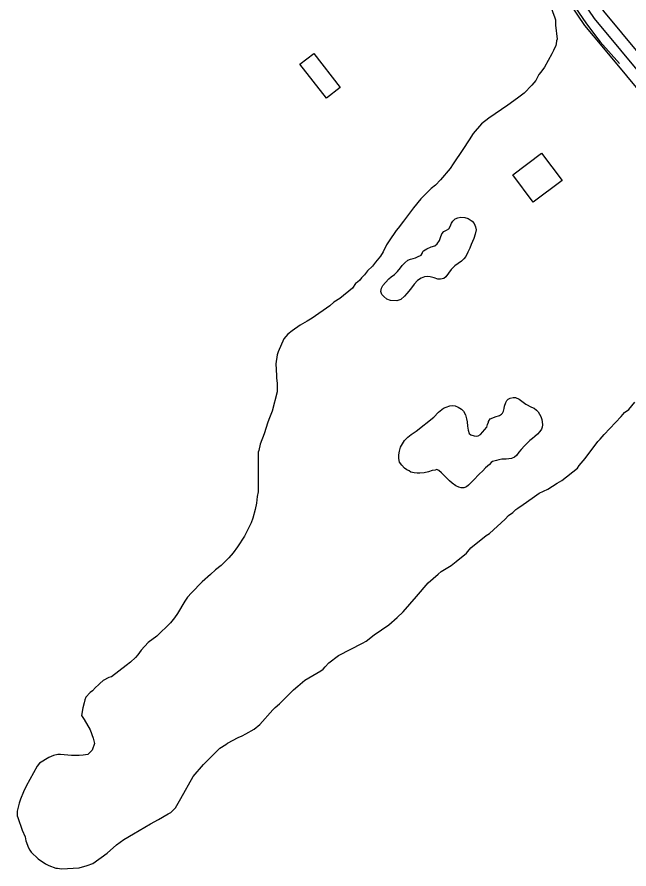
# Model space of a CAD drawing. Extents: x 3704301 to 3742427, y 506229 to 532009.
# Drawn here: x 3725408 to 3726182, y 513697 to 514774 of the extents above; entities that cross this region are included whole.
import ezdxf

# ---------------------------------------------------------------- set-up
doc = ezdxf.new("R2010")
doc.units = 0
for name, color, linetype in [('V-BLDG-OTLN', 7, 'Continuous'), ('V-ROAD-CNTR', 7, 'Continuous'), ('V-SITE-VEGE', 7, 'Continuous'), ('V-TOPO-SHOR', 7, 'Continuous')]:
    doc.layers.add(name, color=color, linetype=linetype)

msp = doc.modelspace()

# ---------------------------------------------------------------- linework, layer by layer
at = {"layer": 'V-BLDG-OTLN'}
for points in [[(3725799.3, 514671.4), (3725765.9, 514714.3), (3725783.3, 514727.9), (3725816.8, 514685)], [(3726060.8, 514540), (3726035, 514574.4), (3726071.5, 514601.8), (3726097.3, 514567.4)]]:
    msp.add_lwpolyline(points, close=True, dxfattribs=at)
at = {"layer": 'V-ROAD-CNTR'}
for points in [[(3726570, 514271.4), (3726306.9, 514569.3), (3726138.3, 514772.4), (3726086.2, 514849.4), (3726013.6, 514960.3), (3725980.7, 515017), (3725918.3, 515105), (3725823, 515221.4), (3725533.3, 515614.9)], [(3726173.1, 514754), (3726150.3, 514781.4), (3726098.7, 514857.8), (3726026.4, 514968.1), (3725993.3, 515025.1), (3725930.3, 515114.1), (3725834.8, 515230.6), (3725811.8, 515261.8)], [(3726150.1, 514734.8), (3726126.3, 514763.4), (3726073.7, 514841.1), (3726000.9, 514952.4), (3725968.1, 515008.8), (3725906.4, 515095.9), (3725811.1, 515212.2), (3725787.7, 515244)], [(3726581.3, 514281.3), (3726318.3, 514579.1), (3726173.1, 514754)], [(3726558.8, 514261.5), (3726295.5, 514559.6), (3726150.1, 514734.8)]]:
    msp.add_lwpolyline(points, dxfattribs=at)
at = {"layer": 'V-SITE-VEGE'}
for p, q in [((3726082.5, 514789), (3726088.4, 514773.2)), ((3726088.4, 514773.2), (3726088.9, 514770.5)), ((3726088.9, 514770.5), (3726088.9, 514764)), ((3726088.9, 514764), (3726091, 514746)), ((3726089.3, 514737.9), (3726086.5, 514731.9)), ((3726089.8, 514740.1), (3726089.3, 514737.9)), ((3726090.4, 514743.9), (3726089.8, 514740.1)), ((3726091, 514746), (3726090.4, 514743.9)), ((3726084.3, 514727.6), (3726075, 514710.8)), ((3726086.5, 514731.9), (3726084.3, 514727.6)), ((3726070.6, 514704.3), (3726067.9, 514701.6)), ((3726075, 514710.8), (3726070.6, 514704.3)), ((3726064.1, 514694), (3726059.1, 514688.1)), ((3726067.9, 514701.6), (3726064.1, 514694)), ((3726059.1, 514688.1), (3726049.3, 514677.8)), ((3726041.1, 514671.3), (3726028.6, 514662.7)), ((3726049.3, 514677.8), (3726041.1, 514671.3)), ((3726028.6, 514662.7), (3726004.6, 514646)), ((3725995.3, 514638.9), (3725984.9, 514627)), ((3726004.6, 514646), (3725995.3, 514638.9)), ((3725980, 514618.9), (3725971.7, 514606.5)), ((3725984.9, 514627), (3725980, 514618.9)), ((3725971.7, 514606.5), (3725959.7, 514588.6)), ((3725959.7, 514588.6), (3725955.9, 514582.6)), ((3725955.9, 514582.6), (3725943.8, 514568)), ((3725943.8, 514568), (3725937.3, 514561.5)), ((3725931.8, 514557.2), (3725918.7, 514544.2)), ((3725937.3, 514561.5), (3725931.8, 514557.2)), ((3725918.7, 514544.2), (3725909.4, 514532.9)), ((3725909.4, 514532.9), (3725896.8, 514516.1)), ((3725896.8, 514516.1), (3725890.2, 514506.9)), ((3725887.5, 514504.2), (3725878.7, 514491.2)), ((3725890.2, 514506.9), (3725887.5, 514504.2)), ((3725878.7, 514491.2), (3725875.4, 514485.8)), ((3725871.1, 514477.1), (3725867.8, 514471.7)), ((3725875.4, 514485.8), (3725871.1, 514477.1)), ((3725867.8, 514471.7), (3725861.2, 514464.1)), ((3725857.4, 514459.2), (3725851.4, 514453.3)), ((3725861.2, 514464.1), (3725857.4, 514459.2)), ((3725847.5, 514447.9), (3725843.7, 514444.1)), ((3725851.4, 514453.3), (3725847.5, 514447.9)), ((3725836.1, 514437.1), (3725832.2, 514431.1)), ((3725838.8, 514438.7), (3725836.1, 514437.1)), ((3725841.5, 514441.4), (3725838.8, 514438.7)), ((3725843.7, 514444.1), (3725841.5, 514441.4)), ((3725832.2, 514431.1), (3725816.4, 514418.1)), ((3725808.8, 514413.3), (3725803.8, 514409)), ((3725816.4, 514418.1), (3725808.8, 514413.3)), ((3725803.8, 514409), (3725781.5, 514393.3)), ((3725781.5, 514393.3), (3725774.9, 514389.5)), ((3725766.2, 514384.2), (3725755.8, 514377.1)), ((3725774.9, 514389.5), (3725766.2, 514384.2)), ((3725750.4, 514372.8), (3725745.5, 514366.9)), ((3725755.8, 514377.1), (3725750.4, 514372.8)), ((3725745.5, 514366.9), (3725738.3, 514350.6)), ((3725738.3, 514350.6), (3725737.2, 514346.8)), ((3725737.2, 514346.8), (3725735.5, 514335.4)), ((3725735.5, 514335.4), (3725736, 514320.7)), ((3725736, 514320.7), (3725736, 514317.5)), ((3725736, 514317.5), (3725737, 514310.9)), ((3725737, 514310.9), (3725737, 514300.1)), ((3725737, 514300.1), (3725730.8, 514275.6)), ((3726182, 514277.6), (3726189.6, 514286.8)), ((3725730.8, 514275.6), (3725727.5, 514267)), ((3726172.1, 514269), (3726176.5, 514273.8)), ((3726176.5, 514273.8), (3726182, 514277.6)), ((3725725.3, 514261.5), (3725720.4, 514246.9)), ((3725727.5, 514267), (3725725.3, 514261.5)), ((3726150.8, 514246.2), (3726172.1, 514269)), ((3725720.4, 514246.9), (3725715.4, 514233.9)), ((3726142.6, 514237.1), (3726145.4, 514240.3)), ((3726145.4, 514240.3), (3726150.8, 514246.2)), ((3725715.4, 514233.9), (3725713.7, 514225.7)), ((3726126.7, 514215.9), (3726142.6, 514237.1)), ((3725713.2, 514223.6), (3725712.9, 514173.6)), ((3725713.7, 514225.7), (3725713.2, 514223.6)), ((3726119.1, 514206.7), (3726126.7, 514215.9)), ((3726097.2, 514187.8), (3726116.9, 514203.5)), ((3726116.9, 514203.5), (3726119.1, 514206.7)), ((3726091.3, 514184.6), (3726097.2, 514187.8)), ((3726068.4, 514171.7), (3726079.3, 514177.1)), ((3726079.3, 514177.1), (3726091.3, 514184.6)), ((3725711.8, 514167.6), (3725710.7, 514159.4)), ((3725712.9, 514173.6), (3725711.8, 514167.6)), ((3726048.2, 514157.7), (3726059.6, 514165.7)), ((3726059.6, 514165.7), (3726068.4, 514171.7)), ((3725710.7, 514159.4), (3725709, 514151.3)), ((3726041.6, 514152.8), (3726048.2, 514157.7)), ((3725709, 514151.3), (3725706.2, 514140.4)), ((3726025.2, 514138.8), (3726029.6, 514143.6)), ((3726029.6, 514143.6), (3726035.1, 514147.4)), ((3726035.1, 514147.4), (3726038.9, 514151.2)), ((3726038.9, 514151.2), (3726041.6, 514152.8)), ((3725704, 514134.5), (3725695.8, 514117.7)), ((3725706.2, 514140.4), (3725704, 514134.5)), ((3726005.6, 514120.9), (3726025.2, 514138.8)), ((3725695.8, 514117.7), (3725687, 514104.1)), ((3725982.1, 514102.6), (3726001.2, 514118.2)), ((3726001.2, 514118.2), (3726005.6, 514120.9)), ((3725687, 514104.1), (3725681.5, 514096.5)), ((3725978.3, 514098.2), (3725982.1, 514102.6)), ((3725676.1, 514090.1), (3725666.2, 514080.3)), ((3725681.5, 514096.5), (3725676.1, 514090.1)), ((3725963.5, 514085.3), (3725976.6, 514096.1)), ((3725976.6, 514096.1), (3725978.3, 514098.2)), ((3725666.2, 514080.3), (3725659.1, 514074.9)), ((3725944.5, 514072.9), (3725957, 514080.4)), ((3725957, 514080.4), (3725963.5, 514085.3)), ((3725652.6, 514069), (3725642.2, 514059.8)), ((3725659.1, 514074.9), (3725652.6, 514069)), ((3725928.1, 514058.3), (3725940.6, 514069.6)), ((3725940.6, 514069.6), (3725944.5, 514072.9)), ((3725642.2, 514059.8), (3725628.5, 514045.7)), ((3725913.3, 514041), (3725928.1, 514058.3)), ((3725620.3, 514035.5), (3725611, 514019.7)), ((3725623.6, 514040.3), (3725620.3, 514035.5)), ((3725628.5, 514045.7), (3725623.6, 514040.3)), ((3725896.4, 514022), (3725913.3, 514041)), ((3725607.2, 514014.3), (3725602.3, 514007.8)), ((3725611, 514019.7), (3725607.2, 514014.3)), ((3725878.3, 514005.3), (3725888.7, 514014.5)), ((3725888.7, 514014.5), (3725896.4, 514022)), ((3725602.3, 514007.8), (3725584.8, 513991.1)), ((3725859.8, 513992.9), (3725878.3, 514005.3)), ((3725849.4, 513984.8), (3725859.8, 513992.9)), ((3725573.9, 513983), (3725565.1, 513973.2)), ((3725584.8, 513991.1), (3725573.9, 513983)), ((3725814.5, 513966.5), (3725845.1, 513982.1)), ((3725845.1, 513982.1), (3725849.4, 513984.8)), ((3725565.1, 513973.2), (3725560.7, 513967.3)), ((3725558, 513964), (3725551.4, 513958.1)), ((3725560.7, 513967.3), (3725558, 513964)), ((3725802.5, 513957.3), (3725814.5, 513966.5)), ((3725546, 513953.8), (3725527.4, 513939.7)), ((3725551.4, 513958.1), (3725546, 513953.8)), ((3725792.2, 513947), (3725795.4, 513949.2)), ((3725795.4, 513949.2), (3725797.6, 513952.4)), ((3725797.6, 513952.4), (3725802.5, 513957.3)), ((3725524.2, 513938.7), (3725517.1, 513934.9)), ((3725527.4, 513939.7), (3725524.2, 513938.7)), ((3725772, 513935.2), (3725792.2, 513947)), ((3725511.1, 513929.5), (3725507.2, 513926.3)), ((3725512.7, 513931.1), (3725511.1, 513929.5)), ((3725517.1, 513934.9), (3725512.7, 513931.1)), ((3725757.8, 513923.3), (3725763.2, 513927.6)), ((3725763.2, 513927.6), (3725772, 513935.2)), ((3725500.7, 513919.8), (3725495.2, 513913.8)), ((3725503.4, 513921.9), (3725500.7, 513919.8)), ((3725507.2, 513926.3), (3725503.4, 513921.9)), ((3725739.8, 513905.5), (3725757.8, 513923.3)), ((3725493, 513906.8), (3725491.4, 513900.3)), ((3725493.6, 513910.6), (3725493, 513906.8)), ((3725495.2, 513913.8), (3725493.6, 513910.6)), ((3725491.4, 513900.3), (3725489.7, 513890.5)), ((3725715.2, 513879.5), (3725731.6, 513897.9)), ((3725731.6, 513897.9), (3725734.3, 513900.6)), ((3725734.3, 513900.6), (3725739.8, 513905.5)), ((3725489.7, 513890.5), (3725492.9, 513885.6)), ((3725492.9, 513885.6), (3725500.4, 513872.5)), ((3725697.2, 513867.6), (3725708.1, 513873.6)), ((3725708.1, 513873.6), (3725715.2, 513879.5)), ((3725500.4, 513872.5), (3725504.2, 513862.1)), ((3725674.3, 513855.8), (3725687.9, 513862.8)), ((3725687.9, 513862.8), (3725692.8, 513865)), ((3725692.8, 513865), (3725697.2, 513867.6)), ((3725505.8, 513855.1), (3725503, 513846.9)), ((3725504.2, 513862.1), (3725505.8, 513855.1)), ((3725664.5, 513849.3), (3725672.1, 513854.2)), ((3725672.1, 513854.2), (3725674.3, 513855.8)), ((3725459.5, 513841.2), (3725454.1, 513840.1)), ((3725462.8, 513841.2), (3725459.5, 513841.2)), ((3725476.9, 513840), (3725462.8, 513841.2)), ((3725497.6, 513841.5), (3725491.6, 513840.5)), ((3725503, 513846.9), (3725497.6, 513841.5)), ((3725643.7, 513828.8), (3725664.5, 513849.3)), ((3725436.6, 513830.4), (3725433.4, 513826.6)), ((3725448.1, 513837.4), (3725436.6, 513830.4)), ((3725454.1, 513840.1), (3725448.1, 513837.4)), ((3725486.7, 513840), (3725476.9, 513840)), ((3725491.6, 513840.5), (3725486.7, 513840)), ((3725433.4, 513826.6), (3725429, 513818)), ((3725630.6, 513813.6), (3725643.7, 513828.8)), ((3725429, 513818), (3725419.6, 513801.2)), ((3725615.2, 513785.5), (3725630.6, 513813.6)), ((3725419.6, 513801.2), (3725416.3, 513794.1)), ((3725416.3, 513794.1), (3725412.5, 513784.9)), ((3725410.8, 513780), (3725408, 513769.7)), ((3725412.5, 513784.9), (3725410.8, 513780)), ((3725608.6, 513774.1), (3725615.2, 513785.5)), ((3725408, 513769.7), (3725408, 513763.7)), ((3725586.8, 513759), (3725599.3, 513766.5)), ((3725599.3, 513766.5), (3725602.6, 513768.1)), ((3725602.6, 513768.1), (3725608.6, 513774.1)), ((3725408, 513763.7), (3725409.1, 513761.6)), ((3725409.1, 513761.6), (3725414.4, 513745.8)), ((3725577, 513753.6), (3725586.8, 513759)), ((3725414.4, 513745.8), (3725418.2, 513737.1)), ((3725555.2, 513741.2), (3725577, 513753.6)), ((3725418.2, 513737.1), (3725419.3, 513732.2)), ((3725533.9, 513727.2), (3725543.2, 513733.7)), ((3725543.2, 513733.7), (3725555.2, 513741.2)), ((3725419.3, 513732.2), (3725422.5, 513723.4)), ((3725422.5, 513723.4), (3725424.1, 513720.2)), ((3725521.9, 513716.4), (3725533.9, 513727.2)), ((3725424.1, 513720.2), (3725425.7, 513718)), ((3725425.7, 513718), (3725434.9, 513709.2)), ((3725503.9, 513703.4), (3725521.9, 513716.4)), ((3725434.9, 513709.2), (3725444.1, 513703.2)), ((3725444.1, 513703.2), (3725448.4, 513701)), ((3725496.8, 513700.8), (3725503.9, 513703.4)), ((3725448.4, 513701), (3725457.1, 513697.7)), ((3725457.1, 513697.7), (3725459.3, 513697.7)), ((3725459.3, 513697.7), (3725464.2, 513696.6)), ((3725464.2, 513696.6), (3725486.5, 513698.1)), ((3725486.5, 513698.1), (3725496.8, 513700.8))]:
    msp.add_line(p, q, dxfattribs=at)
at = {"layer": 'V-TOPO-SHOR'}
for points in [[(3725966.1, 515006.4), (3726025, 514918), (3726086.5, 514826.7), (3726127.6, 514766.7), (3726138.2, 514752), (3726145.6, 514742.9), (3726170.2, 514715.5)], [(3725920.6, 514475.2), (3725921.3, 514477.5), (3725922.3, 514478.6), (3725926.3, 514481.1), (3725932, 514483.4), (3725936.4, 514484.9), (3725939.3, 514487.2), (3725942.2, 514491.4), (3725943.7, 514495.2), (3725945.2, 514499.8), (3725947.9, 514502.7), (3725951.4, 514504.6), (3725954.2, 514506.3), (3725955.8, 514509.2), (3725957.5, 514513.2), (3725959.4, 514515.9), (3725962.3, 514518.7), (3725965.7, 514520.2), (3725969.3, 514521), (3725974.3, 514520.4), (3725978.7, 514519.1), (3725983.7, 514516), (3725986.3, 514512.8), (3725987.9, 514508.6), (3725988.6, 514505.1), (3725987.5, 514499.6), (3725985.8, 514494.2), (3725982.5, 514486.6), (3725980.6, 514481.8), (3725978.3, 514476.8), (3725975.8, 514471.3), (3725973.3, 514468.1), (3725970.2, 514465.4), (3725965.8, 514462.5), (3725961.6, 514459.5), (3725957, 514454.7), (3725953.8, 514450.3), (3725950.3, 514445.7), (3725947.7, 514443.6), (3725943.8, 514442.5), (3725940.2, 514442.5), (3725935.4, 514444.2), (3725930.5, 514445.7), (3725926.6, 514446.1), (3725923.4, 514445.4), (3725919, 514443.9), (3725914.6, 514440.8), (3725910.2, 514436.2), (3725905.6, 514430.1), (3725901.2, 514424.6), (3725897.9, 514420.9), (3725893.3, 514416.9), (3725888.4, 514415.2), (3725880.5, 514415.4), (3725875.6, 514417.3), (3725871.9, 514420.6), (3725869.5, 514423.1), (3725868.1, 514426.9), (3725868.9, 514431.1), (3725870.8, 514434.4), (3725874.1, 514438.2), (3725878.3, 514442.8), (3725881.3, 514445.6), (3725885.3, 514448.3), (3725889.4, 514452.1), (3725893, 514456.9), (3725895.3, 514459.7), (3725898.6, 514463.4), (3725902.2, 514466.4), (3725905.8, 514468), (3725908.9, 514468.9), (3725911.8, 514469.7), (3725914.6, 514470.6), (3725919, 514472.9), (3725920.6, 514475.2)], [(3725941.1, 514274.3), (3725947.4, 514279.3), (3725950.9, 514280.8), (3725955.3, 514282.3), (3725958.7, 514282.7), (3725962, 514282.3), (3725966, 514280.8), (3725970.2, 514278.3), (3725972.9, 514275.6), (3725975.3, 514271), (3725976.5, 514265.8), (3725977.4, 514262), (3725977.8, 514256.5), (3725978.6, 514251.5), (3725979.7, 514247.3), (3725981.8, 514245.6), (3725986, 514244.4), (3725988.9, 514243.8), (3725991.4, 514244.6), (3725994.2, 514246.3), (3725997.1, 514249.4), (3725999.4, 514251.9), (3726002.3, 514255.3), (3726003, 514258.7), (3726004.2, 514261.8), (3726004.4, 514262.7), (3726006.5, 514266), (3726011.8, 514268.1), (3726012.6, 514268.3), (3726018.3, 514270.2), (3726020.6, 514271.7), (3726022, 514273), (3726023.1, 514275.7), (3726024.1, 514278.8), (3726024.7, 514282), (3726026.2, 514286.6), (3726027.5, 514288.9), (3726029.1, 514290.8), (3726031.9, 514292.1), (3726035.4, 514292.9), (3726038.4, 514292.9), (3726043, 514290.8), (3726051.6, 514284.3), (3726058.9, 514280.8), (3726062.1, 514279.5), (3726065, 514277), (3726067.3, 514274.7), (3726070.5, 514269), (3726071.7, 514265), (3726072.4, 514262.1), (3726072.6, 514258.3), (3726072.2, 514255.4), (3726071.5, 514252.7), (3726069.4, 514249.7), (3726066.5, 514246.6), (3726063, 514243.4), (3726059.8, 514241.1), (3726056.7, 514238.4), (3726053.1, 514235.2), (3726050, 514231.9), (3726045.6, 514227.1), (3726042.8, 514223.7), (3726039.9, 514219.7), (3726037.2, 514217.4), (3726033.6, 514215.9), (3726029.9, 514215.3), (3726026.5, 514215.1), (3726023.1, 514214.9), (3726021, 514214.9), (3726017.5, 514214.2), (3726014.3, 514213.4), (3726009.5, 514211.9), (3726007.8, 514210.6), (3726005.5, 514208.3), (3726000.7, 514203.9), (3725997, 514200.1), (3725992.6, 514195.9), (3725985.4, 514188.2), (3725981.5, 514184.4), (3725979.2, 514182.1), (3725976.6, 514180), (3725973.3, 514178.7), (3725969.7, 514178.5), (3725966.8, 514179.3), (3725963.2, 514181.2), (3725958.4, 514184.6), (3725955, 514187.5), (3725950.8, 514191.5), (3725944.9, 514197.8), (3725941.4, 514200.7), (3725938.9, 514201.7), (3725936.8, 514201.1), (3725933.2, 514200.5), (3725928.4, 514199), (3725923.1, 514197.7), (3725917.3, 514197.1), (3725914.1, 514197.1), (3725910.3, 514197.5), (3725906.1, 514198.6), (3725903.8, 514200.2), (3725901.1, 514201.5)], [(3725901.1, 514201.5), (3725898, 514203.4), (3725894.6, 514207.5), (3725891.9, 514211.3), (3725890.8, 514215.9), (3725890.8, 514220.3), (3725891.6, 514225), (3725893.1, 514230.2), (3725895.4, 514234.4), (3725897.9, 514238.4), (3725902.5, 514242.8), (3725906.7, 514245.9), (3725912.8, 514250.2), (3725935.2, 514268.2), (3725941.1, 514274.3)]]:
    msp.add_lwpolyline(points, dxfattribs=at)

doc.saveas('drawing.dxf')
